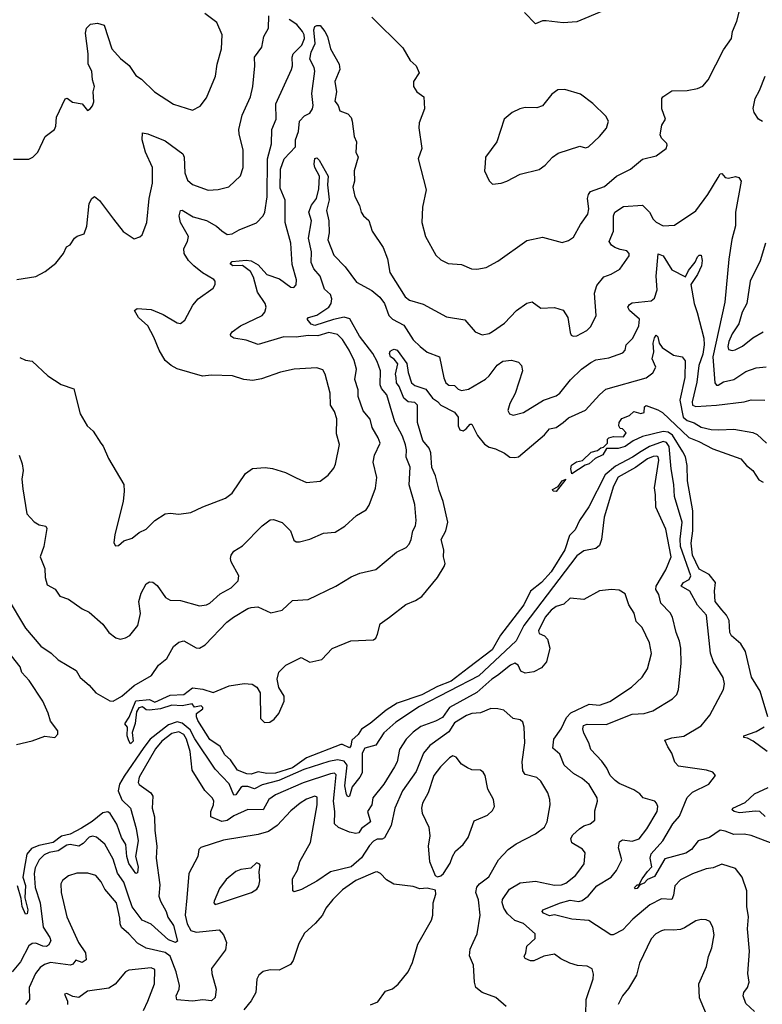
# Model space of a CAD drawing. Extents: x 1245432 to 1420865, y 606325 to 671314.
# Tile 261 of 382: x 1351112 to 1355420, y 639056 to 644773. Entities that reach past the tile are written whole.
import ezdxf

# ---------------------------------------------------------------- set-up
doc = ezdxf.new("R2010")
doc.units = 0

msp = doc.modelspace()

# ---------------------------------------------------------------- linework, layer by layer
at = {"layer": '0CON20XD'}
for points in [[(1351075, 643963.8), (1351165, 643963.3), (1351187.5, 643975), (1351216.7, 644005), (1351258.8, 644095), (1351314.1, 644135.9), (1351321.2, 644155), (1351325, 644206.7), (1351375, 644313.3), (1351387, 644317), (1351417.5, 644295), (1351473.8, 644283.8), (1351505, 644246.7), (1351520, 644255), (1351535, 644272.5), (1351542.7, 644297.3), (1351538.1, 644355), (1351545.6, 644385), (1351533.6, 644423.6), (1351530, 644475), (1351508.9, 644515), (1351509.6, 644575), (1351492.7, 644695), (1351499.4, 644725), (1351523.1, 644746.9), (1351563, 644753), (1351602, 644742), (1351645.5, 644605), (1351697.3, 644547.3), (1351746.6, 644506.6), (1351785, 644449.4), (1351817.8, 644427.8), (1351894, 644354), (1352005, 644282.5), (1352115, 644248.8), (1352159.7, 644270.3), (1352195, 644320), (1352246.9, 644445), (1352256.5, 644515), (1352283.1, 644605), (1352285.8, 644685), (1352256.4, 644756.4), (1352185, 644808.8)], [(1353155, 644788), (1353335, 644610), (1353377, 644537), (1353411.2, 644505), (1353430, 644465), (1353396.4, 644413.6), (1353396.7, 644385), (1353416.7, 644355), (1353457.5, 644325), (1353460, 644255), (1353429.2, 644175), (1353427.8, 644145), (1353444, 644025), (1353424.4, 643965), (1353470, 643785), (1353449.4, 643685), (1353445.8, 643595), (1353465.8, 643515), (1353525.6, 643405.6), (1353555, 643378.8), (1353597.7, 643357.7), (1353675, 643352), (1353733.6, 643326.4), (1353765, 643324.3), (1353817.5, 643335), (1353885, 643372), (1354055, 643491.1), (1354145, 643510), (1354259.5, 643480.5), (1354295, 643492), (1354325, 643511.2), (1354365.6, 643585), (1354408.1, 643645), (1354414.5, 643675), (1354405.6, 643735), (1354411.2, 643758.8), (1354424.2, 643775), (1354505, 643805.5), (1354575, 643865.7), (1354655, 643905.7), (1354725, 643964.2), (1354805, 643982), (1354862, 644025), (1354869.2, 644045), (1354866, 644055), (1354835.7, 644085.7), (1354827.5, 644105), (1354838.3, 644161.7), (1354858.8, 644195), (1354836.7, 644255), (1354837.5, 644315), (1354842.5, 644325), (1354895, 644360), (1354985, 644362), (1355043.6, 644373.6), (1355075, 644386.7), (1355105.7, 644424.3), (1355195, 644598.8), (1355241.4, 644665), (1355246.7, 644705), (1355271.9, 644765), (1355288.1, 644825)], [(1354497.5, 644825), (1354345, 644760), (1354265.9, 644754.1), (1354167.3, 644767.3), (1354144.3, 644765.7), (1354105, 644748.8), (1354040, 644815)], [(1351095, 643265.7), (1351205, 643281.4), (1351259.7, 643310.3), (1351321.2, 643358.8), (1351366.2, 643415), (1351383.3, 643455), (1351405, 643466.7), (1351430, 643505), (1351445, 643516.7), (1351485, 643530), (1351501.2, 643575), (1351514.4, 643705.6), (1351530, 643735), (1351545, 643746.7), (1351575, 643723.8), (1351655.7, 643615), (1351712.8, 643542.8), (1351775, 643500), (1351808.3, 643511.7), (1351822.5, 643525), (1351848.8, 643595), (1351863.1, 643735), (1351882.2, 643825), (1351882.1, 643915), (1351840.9, 644005), (1351821.8, 644075), (1351824.4, 644115.6), (1351855, 644110), (1351955, 644069.6), (1352058, 643995), (1352066.9, 643975), (1352070.5, 643885), (1352085, 643842), (1352115, 643815.6), (1352205, 643784.2), (1352263.2, 643786.8), (1352325, 643802.9), (1352392.8, 643867.2), (1352408.5, 643915), (1352408.9, 644015), (1352385, 644110), (1352383.3, 644135), (1352402, 644218), (1352450.6, 644325), (1352464.4, 644385), (1352475.8, 644505), (1352474.3, 644555.7), (1352516.3, 644613.7), (1352528.1, 644675), (1352555.6, 644725), (1352557.3, 644795)], [(1351111.7, 642811.7), (1351145, 642796), (1351185, 642791.2), (1351275.9, 642705.9), (1351352.5, 642655), (1351425, 642630), (1351462.5, 642485), (1351502.5, 642415), (1351537.5, 642385), (1351582.5, 642315), (1351596.7, 642296.7), (1351627.5, 642225), (1351716, 642075), (1351718.8, 642035), (1351711.2, 641975), (1351664, 641785), (1351657.5, 641735), (1351668.3, 641718.3), (1351685, 641720), (1351715, 641747.5), (1351765, 641763.3), (1351805, 641796.2), (1351845.7, 641814.3), (1351896.7, 641865), (1351955, 641904), (1351985, 641907.5), (1352035, 641902), (1352105, 641912), (1352175, 641945.7), (1352305, 641995.7), (1352345.4, 642024.6), (1352421.9, 642138.1), (1352462.6, 642167.4), (1352535, 642172.9), (1352577.9, 642167.9), (1352654.4, 642144.4), (1352715, 642112.5), (1352775, 642086), (1352855, 642094.3), (1352900.9, 642129.1), (1352935, 642170), (1352945, 642192.5), (1352966.6, 642306.6), (1352949.1, 642369.1), (1352950.9, 642455), (1352939.2, 642499.2), (1352914.6, 642535), (1352913.3, 642605), (1352884.4, 642714.4), (1352871.2, 642741.2), (1352835, 642752.5), (1352705, 642744.3), (1352625, 642727.5), (1352515, 642688), (1352465, 642678), (1352412.5, 642685), (1352345.6, 642705.6), (1352225, 642708.9), (1352173.3, 642703.3), (1352026, 642746), (1351990.8, 642765), (1351955.3, 642795.3), (1351920.9, 642855), (1351890.5, 642930.5), (1351855, 642996.7), (1351801.2, 643045), (1351777.5, 643085), (1351794, 643096), (1351875, 643090.8), (1351945, 643062.5), (1352025, 643012.5), (1352045, 643010), (1352070.5, 643029.5), (1352116.2, 643115), (1352147.9, 643152.1), (1352233.3, 643215), (1352246.2, 643235), (1352246.7, 643255), (1352238.8, 643265), (1352172.9, 643302.9), (1352122.2, 643345), (1352091.8, 643375), (1352066.7, 643415), (1352063.3, 643445), (1352086, 643485), (1352091.9, 643515), (1352043.8, 643595), (1352036.9, 643635), (1352045, 643666), (1352055, 643667.1), (1352119.1, 643629.1), (1352195, 643606.7), (1352253.5, 643573.5), (1352285, 643548.1), (1352315, 643525.8), (1352345, 643530.8), (1352385, 643553.1), (1352486.2, 643593.8), (1352525, 643634.2), (1352533.3, 643655), (1352548.4, 643745), (1352550.4, 643965), (1352572.1, 644052.1), (1352575.5, 644135), (1352600.4, 644195), (1352598.8, 644285), (1352687.8, 644485), (1352694.5, 644505.5), (1352692.8, 644555), (1352698.2, 644575), (1352748.4, 644625), (1352763.8, 644665), (1352762.5, 644685), (1352752.5, 644705), (1352719.2, 644745), (1352675.3, 644775)], [(1351108.6, 642245), (1351125.7, 642195), (1351131.6, 642155), (1351124.1, 642105), (1351129.2, 642049.2), (1351153.1, 641905), (1351195, 641858), (1351225, 641840.8), (1351262.5, 641832.5), (1351268.3, 641818.3), (1351252, 641715), (1351230.8, 641655), (1351257.6, 641587.6), (1351259.2, 641535), (1351271.4, 641491.4), (1351317, 641467), (1351345, 641426.7), (1351395, 641408.6), (1351475, 641351.9), (1351515, 641332.5), (1351595, 641264), (1351628, 641215), (1351668.8, 641185), (1351695, 641177.1), (1351725.5, 641184.5), (1351751.3, 641198.7), (1351797.5, 641255), (1351812.1, 641325), (1351803.3, 641395), (1351816.8, 641443.2), (1351845, 641498), (1351865, 641509.2), (1351885, 641508), (1351908.6, 641488.6), (1351958.1, 641418.1), (1351985, 641402.1), (1352045, 641400.5), (1352155, 641369.5), (1352195, 641375.5), (1352215.6, 641385), (1352275, 641438.9), (1352338, 641475), (1352380, 641515), (1352383.8, 641545), (1352338.8, 641625), (1352334.2, 641645), (1352338, 641665), (1352355, 641687.5), (1352405, 641718), (1352518, 641835), (1352565, 641868.9), (1352585, 641871.9), (1352635, 641853.8), (1352682.5, 641805), (1352701.9, 641751.9), (1352715, 641742.5), (1352735, 641741.9), (1352795, 641757.8), (1352875, 641791.1), (1352941.7, 641798.3), (1352997.4, 641832.6), (1353066.2, 641895), (1353122.4, 641927.6), (1353140, 641955), (1353176.6, 642053.4), (1353183.8, 642115), (1353161.9, 642205), (1353170, 642245), (1353202.9, 642315), (1353192.2, 642345), (1353157.3, 642405), (1353145, 642454), (1353105, 642502), (1353075.3, 642585.3), (1353075.5, 642625), (1353056, 642685), (1353065.3, 642745), (1353052.1, 642795), (1353024, 642855), (1352985.5, 642915.5), (1352955, 642945.9), (1352905, 642956.2), (1352842.2, 642937.8), (1352785, 642940), (1352715, 642929.5), (1352645, 642932.4), (1352495, 642887.5), (1352425, 642912.1), (1352353.3, 642925), (1352337.1, 642935), (1352334.4, 642945), (1352345, 642960.6), (1352393.1, 642995), (1352519.4, 643055), (1352534.5, 643075), (1352541.9, 643105), (1352536.9, 643125), (1352492.1, 643192.1), (1352467.4, 643277.4), (1352451.6, 643311.6), (1352405, 643346.4), (1352348, 643345), (1352332.9, 643355), (1352345, 643369.2), (1352425, 643376.7), (1352455, 643372.4), (1352495, 643349.1), (1352545, 643294.6), (1352619.5, 643269.5), (1352685, 643220), (1352701.7, 643218.3), (1352715.5, 643234.5), (1352716.9, 643263.1), (1352692.8, 643352.7), (1352684.7, 643475), (1352651.6, 643595), (1352651.5, 643725), (1352623.4, 643795), (1352624.4, 643905), (1352645.4, 643965), (1352711.6, 644035), (1352711.5, 644075), (1352730, 644125), (1352735.7, 644185), (1352764.2, 644215), (1352795, 644230.5), (1352810, 644255), (1352814.7, 644275), (1352807, 644345), (1352824.8, 644475.2), (1352820.9, 644495), (1352795.1, 644545), (1352802.9, 644585), (1352826.6, 644635), (1352818.8, 644715), (1352825, 644733.1), (1352835, 644739.4), (1352855, 644738.8), (1352881.4, 644705), (1352897.7, 644675), (1352915.7, 644605), (1352965.2, 644515.2), (1352969.3, 644485), (1352941.1, 644415), (1352950, 644355), (1352940, 644300), (1352958.6, 644275), (1352970, 644245), (1353015.8, 644225.8), (1353034, 644205), (1353041.4, 644185), (1353051.5, 644095), (1353065.8, 644065), (1353062.3, 644005), (1353075.6, 643975), (1353052.7, 643895), (1353054.5, 643835.5), (1353045, 643800), (1353056.8, 643746.8), (1353084, 643695), (1353092, 643655), (1353106, 643635), (1353137, 643607), (1353157.5, 643545), (1353220.3, 643450.3), (1353245.8, 643385), (1353258.8, 643305), (1353348.6, 643165), (1353374.1, 643144.1), (1353452, 643122), (1353587.9, 643047.9), (1353695, 643031.4), (1353755, 642960), (1353795, 642942.9), (1353835, 642950.5), (1353855, 642962.5), (1353925, 643011.1), (1353995, 643085.6), (1354055, 643127.1), (1354085, 643134.3), (1354135, 643098), (1354215, 643102.5), (1354265, 643085.8), (1354292.9, 643045), (1354305, 642957.5), (1354311.9, 642941.9), (1354322.5, 642935), (1354345, 642938.1), (1354401.7, 642968.3), (1354425, 642992), (1354457.1, 643055), (1354446.9, 643185), (1354459.5, 643230.5), (1354500.3, 643279.7), (1354544.2, 643295.8), (1354593.3, 643325), (1354647.6, 643402.4), (1354648.6, 643415), (1354635, 643432), (1354595, 643438.1), (1354565, 643450.8), (1354544.6, 643464.6), (1354532.5, 643485), (1354556.7, 643545), (1354557.5, 643635), (1354565, 643656.7), (1354615, 643688.9), (1354725, 643695.6), (1354766.4, 643656.4), (1354788.1, 643615), (1354805, 643598.1), (1354845, 643575.8), (1354910.4, 643579.6), (1355035, 643663.1), (1355105, 643758.6), (1355163.6, 643856.4), (1355175, 643878.8), (1355185, 643880), (1355205, 643856.7), (1355225, 643854), (1355265, 643862), (1355285, 643857.5), (1355297.5, 643835), (1355265.6, 643655), (1355264.5, 643575.5), (1355243.4, 643496.6), (1355227, 643383), (1355202.4, 643132.4), (1355134.2, 642815), (1355145.3, 642665.3), (1355155, 642651.8), (1355165, 642652.1), (1355195, 642670.6), (1355255, 642683.4), (1355325, 642731.1), (1355385, 642752.1), (1355442.7, 642757.3)], [(1355422.1, 644182.1), (1355398.8, 644195), (1355373.8, 644235), (1355367.5, 644257.5), (1355378.6, 644315), (1355405, 644361.2), (1355437.5, 644445)], [(1353855, 643817.5), (1353905, 643824), (1353937.5, 643835), (1354015, 643876.2), (1354126.1, 643903.9), (1354161.2, 643928.8), (1354202.5, 643975), (1354235, 643997.5), (1354361.7, 644038.3), (1354395, 644030), (1354412, 644035), (1354476, 644095), (1354516.9, 644143.1), (1354527.1, 644185), (1354513.1, 644213.1), (1354436.6, 644286.6), (1354365, 644340), (1354275, 644368.9), (1354234.6, 644365.4), (1354198.5, 644341.5), (1354145, 644273.1), (1354112.1, 644262.1), (1354045, 644262.5), (1354013.3, 644255), (1353970, 644235), (1353922.5, 644195), (1353880, 644065), (1353813.8, 643975), (1353811.7, 643938.3), (1353808, 643895), (1353835, 643837.5), (1353855, 643817.5)], [(1351039.4, 641419.4), (1351145, 641240), (1351233.8, 641135), (1351294.4, 641094.4), (1351335, 641056.7), (1351440, 640995), (1351463, 640953), (1351515, 640910), (1351554, 640865), (1351635, 640819.2), (1351655, 640817.1), (1351705, 640845.5), (1351775, 640906.6), (1351875.7, 640965), (1351917.5, 641025), (1351965.6, 641065), (1352005, 641134.2), (1352035, 641160), (1352065, 641167.1), (1352135, 641125.8), (1352155, 641124.2), (1352187.3, 641142.7), (1352314, 641276), (1352351.4, 641305), (1352435, 641353.8), (1352455, 641361.2), (1352493.4, 641363.4), (1352569.5, 641329.5), (1352635, 641344.2), (1352695, 641402), (1352785, 641407.5), (1352945.5, 641484.5), (1353035, 641538), (1353085, 641558.8), (1353178.2, 641581.8), (1353298.7, 641681.3), (1353355, 641708), (1353372, 641728), (1353383.6, 641755), (1353393.6, 641806.4), (1353408.6, 641835), (1353412.2, 641865), (1353405, 641957.5), (1353372.1, 642072.1), (1353377.5, 642175), (1353353.4, 642233.4), (1353356.9, 642275), (1353350.3, 642305), (1353333.2, 642355), (1353288.7, 642438.7), (1353260.4, 642529.6), (1353241.1, 642595), (1353211.8, 642631.8), (1353202.8, 642652.8), (1353205.8, 642735), (1353185, 642788.6), (1353160, 642835), (1353084, 642935), (1353027.2, 643037.2), (1352995, 643045.9), (1352933, 643033), (1352825, 642997.9), (1352802.7, 643005), (1352780, 643035), (1352786.5, 643043.5), (1352835, 643057.8), (1352905, 643103.4), (1352918.3, 643125), (1352922.7, 643152.7), (1352915, 643178), (1352879.5, 643209.5), (1352854.8, 643284.8), (1352817.5, 643327.5), (1352803.4, 643363.4), (1352804.7, 643425), (1352787.8, 643505), (1352804.7, 643605), (1352789.4, 643655), (1352805, 643696.9), (1352834.2, 643735), (1352848.2, 643791.8), (1352850.4, 643865), (1352824, 643915), (1352820, 643935), (1352825, 643968), (1352835, 643970.8), (1352848.4, 643958.4), (1352901.2, 643865), (1352896.9, 643815), (1352907.2, 643727.2), (1352891.6, 643665), (1352904.6, 643605), (1352906.8, 643535), (1352899.6, 643495), (1352935, 643405.6), (1352999.3, 643339.3), (1353065, 643248.9), (1353155, 643200.4), (1353201.9, 643161.9), (1353227.5, 643125), (1353253.6, 643055), (1353275, 643035.4), (1353339.7, 642999.7), (1353394.6, 642915), (1353435.6, 642875), (1353475, 642842.5), (1353547.5, 642815), (1353573.1, 642693.1), (1353584.8, 642664.8), (1353601.2, 642651.2), (1353635, 642649.1), (1353655, 642628.6), (1353675, 642621.1), (1353715, 642628.9), (1353815, 642686.5), (1353836.5, 642705), (1353881.9, 642768.1), (1353915, 642790), (1353965, 642797.1), (1354006.2, 642785), (1354024, 642765), (1354028.1, 642735), (1353986.4, 642603.6), (1353955.5, 642545), (1353943.3, 642505), (1353954.4, 642484.4), (1353975, 642477.1), (1354035, 642492.2), (1354151.2, 642565), (1354225, 642588.6), (1354245.7, 642605), (1354307.3, 642682.7), (1354371.1, 642745), (1354425, 642782.5), (1354455, 642797.5), (1354530.7, 642809.3), (1354610.5, 642839.5), (1354624.4, 642855), (1354630.5, 642885), (1354669.5, 642925), (1354704.5, 642995), (1354707.7, 643035), (1354649.6, 643085), (1354640.9, 643105), (1354650.2, 643119.8), (1354665, 643128.8), (1354775, 643141.2), (1354794, 643156), (1354810.3, 643205), (1354804.3, 643285), (1354816.1, 643413.9), (1354845, 643401.9), (1354895, 643320), (1354975, 643280), (1354992.7, 643317.3), (1355030, 643365), (1355045, 643396.7), (1355055, 643406.7), (1355066.2, 643406.2), (1355071.4, 643375), (1355066.8, 643345), (1355045, 643293.5), (1355005.7, 643235), (1355025.4, 643125), (1355043.2, 643073.2), (1355080.7, 642925), (1355083.5, 642885), (1355075, 642831.2), (1355053, 642765), (1355041.2, 642668.8), (1355013.9, 642555), (1355015.5, 642535), (1355035, 642527.7), (1355155, 642534.8), (1355315, 642554.6), (1355356.3, 642566.3), (1355435, 642564.5)], [(1355439.6, 643475), (1355407.2, 643372.8), (1355349.6, 643255), (1355331.4, 643125), (1355303.9, 643075), (1355283.5, 643006.5), (1355245, 642949.1), (1355225.8, 642905), (1355220.7, 642875), (1355225, 642859.2), (1355245, 642852.7), (1355262.7, 642857.3), (1355305, 642878.2), (1355364.8, 642925.2), (1355425, 642961.5)], [(1352335.5, 640475), (1352301.8, 640505), (1352275, 640552.5), (1352215, 640594.3), (1352146.2, 640705), (1352136.7, 640725), (1352137.5, 640745), (1352175, 640772.5), (1352175, 640780), (1352165, 640790), (1352125, 640782.5), (1352111.7, 640801.7), (1352055, 640788.5), (1351995, 640792.9), (1351928.2, 640771.8), (1351865, 640764.2), (1351845, 640766.9), (1351825, 640782.9), (1351802.5, 640777.5), (1351788.5, 640755), (1351782.4, 640687.6), (1351764.7, 640635.3), (1351770.9, 640585), (1351755, 640568.6), (1351745, 640585.8), (1351736.2, 640615), (1351736.9, 640665), (1351722.5, 640685), (1351746.9, 640723.1), (1351785, 640818.4), (1351865.8, 640825.8), (1351895, 640810.6), (1351985, 640851.2), (1352063.3, 640855), (1352115, 640894.6), (1352174.4, 640885.6), (1352235, 640866.5), (1352327.5, 640905), (1352415, 640920), (1352461.2, 640915), (1352486.9, 640896.9), (1352507.5, 640865), (1352508.5, 640715), (1352532.4, 640692.4), (1352563.8, 640695), (1352588.5, 640711.5), (1352615.8, 640744.2), (1352645.8, 640815.8), (1352646.7, 640845), (1352615.5, 640895), (1352605.5, 640945), (1352615.9, 640984.1), (1352655, 641025.6), (1352745, 641069.4), (1352795, 641043.8), (1352865, 641058.8), (1352925, 641121.4), (1353033.8, 641166.2), (1353165, 641172.5), (1353177.6, 641182.4), (1353188.6, 641205), (1353203.1, 641265), (1353257.5, 641305), (1353352.2, 641377.8), (1353408.9, 641401.1), (1353445, 641424), (1353535, 641534.8), (1353575, 641597.8), (1353580.8, 641615), (1353571.5, 641655), (1353572, 641695), (1353557.6, 641755), (1353583.7, 641805), (1353595.3, 641855.3), (1353568.9, 641975), (1353545, 642040), (1353523.6, 642125), (1353502.8, 642172.8), (1353497.9, 642257.9), (1353486.6, 642285), (1353449.9, 642329.9), (1353419.1, 642435), (1353419.6, 642535), (1353405, 642551.5), (1353365, 642554.1), (1353340, 642575), (1353313, 642643), (1353298, 642665), (1353296.5, 642696.5), (1353291.4, 642715), (1353306, 642776), (1353285, 642801.4), (1353263.3, 642815), (1353257.5, 642835), (1353261.9, 642848.1), (1353275, 642857.1), (1353285, 642860.5), (1353302, 642855), (1353357.6, 642777.6), (1353365.4, 642725), (1353385.6, 642665), (1353405, 642648.9), (1353467.2, 642627.2), (1353507.1, 642575), (1353536.5, 642556.5), (1353555, 642534.7), (1353635, 642493.6), (1353656.3, 642465), (1353654.8, 642415), (1353665, 642391.5), (1353685, 642386.5), (1353702.9, 642397.1), (1353724.8, 642425.2), (1353735, 642425.5), (1353768.5, 642358.5), (1353809.3, 642309.3), (1353835, 642292), (1353872.1, 642282.1), (1353925, 642256.2), (1353955, 642233.2), (1353985, 642230.4), (1354005, 642235.4), (1354157.2, 642362.8), (1354185, 642398.5), (1354225, 642405.3), (1354264.8, 642435.2), (1354295, 642461.4), (1354395, 642506.7), (1354475, 642595.7), (1354512.7, 642627.3), (1354746.7, 642693.3), (1354785, 642723.3), (1354803.2, 642755), (1354782.2, 642805), (1354790.9, 642845), (1354787.1, 642895), (1354795, 642926.7), (1354805, 642941.2), (1354815, 642932.5), (1354822.2, 642895), (1354839.7, 642869.7), (1354905, 642825.5), (1354955, 642816.2), (1354972.4, 642792.4), (1354970, 642695), (1354942, 642565), (1354961.6, 642465), (1354985, 642446.7), (1355025, 642432.5), (1355065, 642408.2), (1355124.3, 642394.3), (1355167.6, 642392.4), (1355255, 642395.4), (1355365, 642376.7), (1355390, 642365), (1355445, 642313.8)], [(1355452.1, 640725), (1355407.6, 640875), (1355357.2, 640955), (1355322.6, 641105), (1355295, 641149.6), (1355240.8, 641195), (1355232.9, 641215), (1355228.7, 641285), (1355213.3, 641315), (1355185, 641346.6), (1355146.4, 641395), (1355142.5, 641455), (1355148.2, 641505), (1355111.9, 641551.9), (1355055, 641583.8), (1355015, 641664.4), (1355006.8, 641733.2), (1355017.7, 641805), (1355018.2, 641921.8), (1354986.7, 642095), (1354984.2, 642185), (1354974, 642235), (1354960, 642265), (1354900.2, 642360.2), (1354875, 642378), (1354845, 642382.5), (1354725, 642352.4), (1354671.5, 642328.5), (1354625, 642295.4), (1354585, 642282.9), (1354515.8, 642284.2), (1354495, 642246.9), (1354450.8, 642225), (1354415, 642194.5), (1354392.6, 642187.4), (1354315, 642136.7), (1354308.5, 642165), (1354312.4, 642187.6), (1354342.9, 642207.1), (1354376.2, 642213.8), (1354427.6, 642262.4), (1354465, 642272.2), (1354482.9, 642287.1), (1354498.6, 642291.4), (1354522.5, 642315), (1354523, 642337), (1354530, 642345), (1354557.7, 642352.3), (1354615, 642352), (1354630, 642375), (1354608.3, 642398.3), (1354595, 642400), (1354587.5, 642415), (1354590, 642435), (1354605, 642457.5), (1354650, 642475), (1354675, 642497.5), (1354715, 642487.5), (1354735, 642492.5), (1354737.5, 642525), (1354747.5, 642532.5), (1354815, 642508), (1354841.7, 642491.7), (1354995, 642346.7), (1355052.9, 642325), (1355132.5, 642282.5), (1355295, 642223.4), (1355329.2, 642185), (1355365.7, 642155.7), (1355400.8, 642100.8), (1355425, 642087.5)], [(1355492.5, 639985), (1355355, 640037.1), (1355315, 640043.6), (1355255, 640042.2), (1355205, 640062.7), (1355175, 640067.2), (1355114.9, 640025.1), (1355049.2, 640005), (1355009.5, 639955), (1354976.3, 639933.6), (1354855, 639900.8), (1354795, 639797.8), (1354755, 639780.6), (1354735, 639760), (1354710, 639750), (1354695, 639729.2), (1354685, 639726), (1354678.6, 639735), (1354695, 639749.4), (1354710, 639750), (1354707.5, 639755), (1354722.5, 639785), (1354755, 639827.7), (1354780, 639855), (1354769.3, 639905), (1354775, 639930.3), (1354842.9, 640005), (1354901.2, 640105), (1354940.6, 640149.4), (1354983.5, 640256.5), (1355015, 640287.9), (1355110, 640335), (1355149.2, 640385), (1355133.8, 640405), (1355096.7, 640416.7), (1354935, 640440), (1354912.1, 640462.1), (1354896.4, 640515), (1354871.6, 640551.6), (1354855, 640590), (1354895, 640604.5), (1354965, 640612.5), (1355066.1, 640673.9), (1355115.8, 640735), (1355195.9, 640884.1), (1355201.9, 640918.1), (1355193, 640953), (1355137.1, 641045), (1355118.9, 641095), (1355096.5, 641315), (1355043.5, 641373.5), (1355000.7, 641455), (1354949.4, 641485), (1354963.8, 641505), (1354996.6, 641523.4), (1355005.4, 641545), (1354945.9, 641715), (1354943.3, 641756.6), (1354955.2, 641855), (1354910, 642005), (1354907.1, 642075), (1354891, 642165), (1354879.6, 642295), (1354865, 642318.3), (1354845, 642324.1), (1354765.3, 642294.7), (1354716.7, 642266.7), (1354667.4, 642232.6), (1354568.3, 642181.7), (1354509.5, 642130.5), (1354414.2, 641945), (1354358.8, 641865), (1354335, 641811.9), (1354301.3, 641778.7), (1354275, 641695.6), (1354195, 641568), (1354138.4, 641505), (1354076.2, 641455), (1354036, 641375), (1353901.2, 641198.8), (1353852.6, 641115), (1353715, 641009.2), (1353615, 640932.6), (1353535, 640902.1), (1353445, 640852.4), (1353302.5, 640805), (1353237.3, 640765), (1353145, 640686.9), (1353095, 640653.4), (1353075, 640622.3), (1353039.4, 640590.6), (1353033.6, 640556.4), (1353025, 640546.5), (1352985.6, 640565.6), (1352974.6, 640564.6), (1352775, 640488.5), (1352695, 640429.8), (1352595, 640398.9), (1352545, 640396.1), (1352495, 640405.5), (1352455, 640393), (1352430.5, 640395), (1352376.2, 640415), (1352335.5, 640475)], [(1355375, 639013.8), (1355325, 639061.2), (1355310, 639105), (1355314, 639125), (1355334, 639155), (1355344, 639185), (1355337.1, 639235), (1355345.5, 639365), (1355334.5, 639495), (1355340.4, 639565), (1355330.9, 639625), (1355330.5, 639715), (1355304.4, 639794.4), (1355265, 639845.8), (1355185, 639870.8), (1355135, 639848), (1355095, 639844), (1355015, 639814.3), (1354945, 639778.6), (1354913.5, 639745), (1354905, 639690), (1354895, 639665.7), (1354835, 639668), (1354767.1, 639635), (1354669.2, 639550.8), (1354611.8, 639488.2), (1354555, 639458.9), (1354540.7, 639460.7), (1354414, 639544), (1354315, 639550.9), (1354215, 639576.5), (1354185, 639570.9), (1354150.6, 639585), (1354143.3, 639595), (1354147.5, 639605), (1354249.1, 639645), (1354305, 639660.8), (1354355, 639654), (1354375, 639659), (1354410.8, 639685), (1354460, 639745), (1354544.4, 639795), (1354575, 639834.2), (1354605.6, 639894.4), (1354585.3, 639965), (1354591.1, 639998.9), (1354609.3, 640010.7), (1354665, 640004.4), (1354705, 640017.1), (1354750, 640075), (1354810, 640175), (1354814.4, 640205), (1354806.9, 640225), (1354796, 640235), (1354730, 640255), (1354708.9, 640278.9), (1354675, 640302.2), (1354589.1, 640339.1), (1354566, 640355), (1354538, 640385), (1354518.3, 640428.3), (1354489.1, 640469.1), (1354426, 640535), (1354414.2, 640575), (1354385, 640630), (1354379.2, 640655), (1354383.9, 640675), (1354405, 640682.2), (1354515, 640681.2), (1354665, 640740.3), (1354734.7, 640745.3), (1354785, 640760), (1354900.2, 640829.8), (1354924.2, 640855), (1354933.5, 640885), (1354949.2, 641035), (1354947.5, 641125), (1354939.6, 641165), (1354921.2, 641215), (1354900, 641305), (1354885, 641328.9), (1354831.4, 641385), (1354819.2, 641435), (1354802.2, 641465), (1354805.5, 641485), (1354861.3, 641578.7), (1354892.4, 641655), (1354860.7, 641815), (1354803.6, 641943.6), (1354800.4, 642015), (1354794.6, 642055), (1354821, 642215), (1354815.3, 642235), (1354808.6, 642238.6), (1354786.9, 642236.9), (1354755, 642223.3), (1354685, 642174), (1354585, 642116.2), (1354557.4, 642065), (1354503.6, 641885), (1354487.9, 641755), (1354475, 641720), (1354455, 641703.5), (1354385, 641688.9), (1354345, 641660), (1354037.5, 641255), (1353993, 641167), (1353775, 640962.8), (1353432.3, 640785), (1353294.5, 640695), (1353225, 640632.2), (1353178.1, 640561.9), (1353115, 640542.7), (1353099.7, 640515), (1353099, 640401), (1353085.5, 640374.5), (1353041.2, 640318.8), (1353025, 640264.4), (1353015, 640261.9), (1353007.3, 640275), (1352998.8, 640325), (1353012.3, 640445), (1352995, 640468.8), (1352955.8, 640475.8), (1352905, 640466.2), (1352760.8, 640419.2), (1352615, 640356.8), (1352519.3, 640330.7), (1352475, 640307.6), (1352435, 640320.3), (1352405, 640320.4), (1352395, 640314.6), (1352365, 640272.3), (1352355, 640270.6), (1352326.2, 640336.2), (1352245, 640422), (1352127.7, 640597.7), (1352101, 640651), (1352055, 640688.1), (1352025, 640696.4), (1351975, 640679.4), (1351869.6, 640595), (1351831.5, 640548.5), (1351718.2, 640381.8), (1351691, 640335), (1351682.3, 640295), (1351705, 640244.1), (1351754.8, 640194.8), (1351786.8, 640076.8), (1351799.5, 640005), (1351783.3, 639915), (1351798.8, 639855), (1351795, 639819.2), (1351785, 639815.6), (1351745, 639874.2), (1351732.4, 639915), (1351726.7, 639985), (1351702, 640025), (1351675, 640102.7), (1351637.2, 640165), (1351623.5, 640173.5), (1351595, 640167.3), (1351532.3, 640117.7), (1351470.1, 640079.9), (1351405, 640045.2), (1351355, 640032), (1351305, 639996.4), (1351221.8, 639978.2), (1351179.3, 639960.7), (1351152.2, 639927.8), (1351144.1, 639874.1)], [(1354225, 642033.6), (1354206.2, 642035), (1354203.8, 642045), (1354236.1, 642063.9), (1354260, 642095), (1354280, 642105), (1354225, 642033.6)], [(1354397.1, 638995), (1354398.9, 639085), (1354440, 639205), (1354440.8, 639230.8), (1354432.3, 639262.3), (1354405, 639278.6), (1354348.3, 639281.7), (1354303.3, 639295), (1354251.3, 639321.3), (1354215, 639348), (1354153.7, 639336.4), (1354095, 639308.1), (1354075, 639308.1), (1354045, 639322.9), (1354039.2, 639335), (1354048.8, 639355), (1354054, 639395), (1354101.7, 639438.3), (1354103.1, 639465), (1354035.5, 639525), (1353985, 639543.5), (1353941.7, 639581.7), (1353920, 639615), (1353911.7, 639648.3), (1353913.3, 639665), (1353953.3, 639725), (1354015, 639762.2), (1354105, 639771.1), (1354215, 639748.2), (1354255, 639749.2), (1354279.9, 639760.1), (1354335.7, 639805), (1354355, 639829.2), (1354387.4, 639872.6), (1354391.9, 639935), (1354376.6, 639956.6), (1354315, 639993.3), (1354310.2, 640019.8), (1354320.5, 640039.5), (1354358.9, 640075), (1354385, 640092), (1354422, 640105), (1354449.4, 640125), (1354449.5, 640180.5), (1354464.2, 640235), (1354462.5, 640255), (1354415, 640331.9), (1354375, 640366.9), (1354325.7, 640395.7), (1354270.5, 640445), (1354245, 640509.4), (1354204.6, 640544.6), (1354210, 640595), (1354252.7, 640655), (1354285, 640721.2), (1354310.4, 640749.6), (1354415, 640798.2), (1354475, 640793.9), (1354535, 640815.4), (1354661.7, 640898.3), (1354723.3, 640955), (1354754, 641004), (1354777, 641093), (1354765.5, 641155), (1354723.6, 641243.6), (1354688.6, 641278.6), (1354676.9, 641326.9), (1354645.5, 641375), (1354625, 641440), (1354590.5, 641460.5), (1354545, 641465.7), (1354475, 641457.1), (1354385, 641407.1), (1354305, 641413.8), (1354269.7, 641380.3), (1354225, 641366.9), (1354194.6, 641345), (1354160.8, 641305), (1354121.1, 641225), (1354125, 641210), (1354156.7, 641195), (1354175, 641176.7), (1354187.3, 641125), (1354168.8, 641045), (1354139.1, 641010.9), (1354095, 640987.1), (1354045, 640979.6), (1354020.2, 640990.2), (1354003.8, 641025), (1353985, 641036.5), (1353958.8, 641025), (1353883.6, 640966.4), (1353851.6, 640945), (1353765, 640867.3), (1353605, 640779.1), (1353565, 640720.9), (1353525, 640699.7), (1353439.7, 640670.3), (1353394.1, 640635.9), (1353355, 640596.2), (1353315.9, 640535), (1353301.2, 640465), (1353286.2, 640435), (1353224.7, 640335.3), (1353161.4, 640255), (1353155.6, 640215), (1353130.5, 640175), (1353146.5, 640115), (1353095, 640077.3), (1353078.6, 640051.4), (1353062.6, 640047.4), (1353025, 640055.7), (1352962.1, 640082.1), (1352937.8, 640105), (1352941, 640175), (1352933.1, 640235), (1352938.8, 640291.2), (1352948.5, 640388.5), (1352938.9, 640398.9), (1352915, 640394.8), (1352757.2, 640342.8), (1352595, 640272.2), (1352556.4, 640245), (1352524.2, 640185.8), (1352435, 640187.5), (1352355, 640151.1), (1352315, 640123.5), (1352285, 640118.7), (1352221.2, 640145), (1352221.4, 640175), (1352237.1, 640215), (1352237.2, 640237.2), (1352228.2, 640255), (1352185, 640298.1), (1352111.5, 640415), (1352101, 640525), (1352080.4, 640595), (1352065, 640623.8), (1352035, 640637.6), (1351995, 640629), (1351937, 640585), (1351900.3, 640539.7), (1351805.6, 640375), (1351799.2, 640345), (1351805, 640332), (1351873.3, 640285), (1351884.6, 640265), (1351881.2, 640195), (1351893.3, 640145), (1351895.3, 640065.3), (1351907.5, 639975), (1351902.9, 639905), (1351925, 639750), (1351919.3, 639685), (1351928.3, 639655), (1351962.4, 639595), (1351971.9, 639561.9), (1352003.9, 639515), (1352026.9, 639423.1), (1352015, 639414.6), (1351975, 639431.2), (1351875, 639522.1), (1351821.5, 639545), (1351765, 639622.3), (1351740.3, 639690.3), (1351715, 639765.5), (1351678.5, 639818.5), (1351655, 639899.5), (1351605, 639987.1), (1351557.3, 640027.3), (1351535, 640032.3), (1351515, 640026.8), (1351480.4, 639989.6), (1351455, 639975.2), (1351405, 639984), (1351385, 639980.5), (1351335, 639948.2), (1351282.3, 639937.7), (1351254.1, 639925), (1351224.2, 639895), (1351201.4, 639848.6), (1351195.5, 639815), (1351200.6, 639735), (1351231.1, 639645), (1351247, 639505), (1351286.8, 639445), (1351293.3, 639425), (1351279.5, 639400.5), (1351267.6, 639392.4), (1351245, 639394.4), (1351205, 639411.9), (1351185, 639410), (1351165, 639396.9), (1351116.8, 639303.2), (1351068.8, 639245)], [(1351092.5, 640565), (1351185, 640586.7), (1351257.6, 640612.4), (1351315, 640606), (1351332.5, 640625), (1351333.5, 640645), (1351289.9, 640699.9), (1351276.6, 640746.6), (1351245, 640817.2), (1351166, 640936), (1351123.3, 640983.3), (1351115.2, 641015), (1351065, 641079.8)], [(1353934.1, 639044.1), (1353875, 639096.2), (1353795, 639125.7), (1353759.2, 639155), (1353750.8, 639185), (1353744.3, 639284.3), (1353721.2, 639338.8), (1353726.1, 639376.1), (1353741.9, 639415), (1353765.5, 639465), (1353783.9, 639575), (1353772.9, 639662.9), (1353758.8, 639705), (1353764.1, 639735.9), (1353779.4, 639755), (1353833.1, 639796.9), (1353890.6, 639895), (1353945.5, 639954.5), (1353992.6, 639987.4), (1354105, 640045.4), (1354156.4, 640085), (1354171.8, 640115), (1354189.4, 640215), (1354188.1, 640245), (1354175.6, 640285), (1354135, 640351.9), (1354112.7, 640372.7), (1354045, 640391.1), (1354031.2, 640411.2), (1354027.2, 640465), (1354041.9, 640575), (1354039.2, 640665), (1354030.8, 640695), (1354015, 640707.8), (1353975.6, 640715.6), (1353921.2, 640765), (1353885, 640772.9), (1353845, 640773.5), (1353785, 640748.1), (1353735.6, 640745.6), (1353705, 640733.2), (1353635, 640690.9), (1353601.6, 640638.4), (1353490.4, 640559.6), (1353454.7, 640515.2), (1353411.5, 640408.5), (1353332.5, 640295), (1353289.2, 640195), (1353266.1, 640095), (1353227.5, 640022.5), (1353215, 640015.2), (1353185, 640014.8), (1353165, 640004), (1353141.5, 639978.5), (1353095, 639907.5), (1353035.2, 639854.8), (1352915, 639825.9), (1352835, 639771.1), (1352747.6, 639722.4), (1352705, 639708.8), (1352696.7, 639715), (1352694.3, 639784.3), (1352723.9, 639836.1), (1352736.7, 639885), (1352798.2, 639995), (1352837.7, 640215), (1352838.6, 640258.6), (1352825, 640264.5), (1352775, 640247.4), (1352738.2, 640225), (1352685, 640180.4), (1352605, 640093.9), (1352555, 640059.7), (1352495, 640041.5), (1352295, 640010.3), (1352162.3, 639967.7), (1352151.9, 639955), (1352144.4, 639915), (1352093.8, 639815), (1352082.3, 639675), (1352072, 639575), (1352084.3, 639524.3), (1352105, 639485.5), (1352135, 639475.8), (1352268.8, 639488.8), (1352295, 639458.9), (1352311.7, 639415), (1352305, 639372.5), (1352224.3, 639265), (1352226.4, 639235), (1352252.1, 639145), (1352245, 639096.7), (1352225, 639075.7), (1352175, 639081.5), (1352115, 639073.8), (1352022.7, 639082.7), (1352018.9, 639105), (1352037.1, 639145), (1352038.9, 639165), (1352019.3, 639245), (1351985.4, 639335.4), (1351955, 639357.2), (1351845, 639382.5), (1351795, 639411.2), (1351745, 639466.2), (1351702, 639502), (1351694.2, 639524.3), (1351693.6, 639556.4), (1351674.2, 639645.8), (1351605.5, 639725), (1351585, 639767.5), (1351553.9, 639803.9), (1351507.9, 639817.9), (1351442.9, 639817.1), (1351395, 639803.3), (1351360, 639775), (1351350, 639755), (1351351.9, 639705), (1351385.6, 639565), (1351453.1, 639415), (1351494.2, 639355), (1351497.1, 639315), (1351475, 639300), (1351437.7, 639312.3), (1351420.7, 639289.3), (1351406.6, 639283.4), (1351290.4, 639299.6), (1351255, 639287.9), (1351230.6, 639269.4), (1351203.1, 639235), (1351166.8, 639153.2), (1351168, 639085), (1351144.5, 639055.5)], [(1355448.8, 640525), (1355367.8, 640585), (1355335, 640602.2), (1355313.3, 640605), (1355313.8, 640615), (1355385, 640639.6), (1355431.7, 640668.3)], [(1353535, 639797.5), (1353555, 639803.3), (1353570, 639815), (1353608.8, 639875), (1353622, 639915), (1353641.2, 639945), (1353684, 639985), (1353712.9, 640025), (1353747.7, 640122.3), (1353825, 640154.3), (1353855, 640181.2), (1353865.7, 640205), (1353860.8, 640245), (1353827.5, 640305), (1353811.5, 640385), (1353801.4, 640405), (1353785, 640415.5), (1353735, 640418.6), (1353709.7, 640429.7), (1353675, 640451.2), (1353645, 640491.4), (1353625, 640498.9), (1353605, 640488.2), (1353552.7, 640435), (1353515.2, 640384.8), (1353481.8, 640285), (1353448.2, 640225), (1353442.1, 640195), (1353446.8, 640166.8), (1353486, 640085), (1353490.8, 640035), (1353482.5, 639975), (1353490, 639885), (1353522.5, 639805), (1353535, 639797.5)], [(1355437.5, 640147.5), (1355405.8, 640175), (1355381.4, 640178.6), (1355287.4, 640167.4), (1355256.2, 640175), (1355246, 640185), (1355250, 640195), (1355320.9, 640229.1), (1355375, 640278), (1355454.3, 640315.7)], [(1351144.1, 639874.1), (1351130.7, 639795), (1351145, 639746.2), (1351142.1, 639675), (1351158.9, 639605), (1351155, 639581.2), (1351145, 639580.8), (1351125.3, 639625), (1351120, 639670), (1351098.4, 639745)], [(1352245, 639636.2), (1352265, 639642.2), (1352457.5, 639705), (1352486.7, 639725), (1352500, 639745), (1352505.8, 639774.2), (1352500.8, 639825), (1352506.9, 639865), (1352502.1, 639872.1), (1352485, 639877.5), (1352453.6, 639846.4), (1352395, 639839.6), (1352365, 639828.2), (1352308.8, 639781.2), (1352270.9, 639729.1), (1352239.4, 639655), (1352238, 639645), (1352245, 639636.2)], [(1353146.8, 639053.2), (1353188.9, 639071.1), (1353235, 639132.5), (1353275, 639146), (1353307.5, 639172.5), (1353365.8, 639245), (1353390.9, 639299.1), (1353421.9, 639405), (1353502, 639545), (1353509.2, 639575), (1353510.8, 639645), (1353526.1, 639696.1), (1353525, 639720), (1353475, 639730), (1353433.6, 639726.4), (1353395, 639740.8), (1353283.4, 639753.4), (1353239.3, 639779.3), (1353205, 639815.8), (1353185, 639826), (1353175, 639823.8), (1353061.5, 639775), (1352985, 639721.5), (1352928.2, 639665), (1352888.8, 639615), (1352868.9, 639575), (1352825.6, 639525), (1352765, 639468.6), (1352730.5, 639409.5), (1352698.3, 639311.7), (1352682, 639288), (1352616.7, 639255), (1352565, 639255.7), (1352523.6, 639246.4), (1352498.8, 639225), (1352488, 639202), (1352481.9, 639125), (1352455, 639077.5), (1352412.1, 639025)], [(1355105.6, 638975), (1355055.7, 639095), (1355051.9, 639175), (1355095.9, 639275.9), (1355108.6, 639335), (1355128.1, 639385), (1355140.3, 639460.3), (1355132.9, 639505), (1355116.4, 639536.4), (1355095, 639546.2), (1355065, 639548), (1355035, 639541.4), (1354969.7, 639500.3), (1354945, 639491.1), (1354905, 639486.2), (1354855, 639489.1), (1354835, 639482.7), (1354802.5, 639465), (1354775, 639435.8), (1354707.8, 639295), (1354690.5, 639225), (1354645, 639148), (1354609.2, 639105), (1354584, 639055)], [(1351829.7, 639020.3), (1351856.1, 639075), (1351894.6, 639175), (1351895, 639258), (1351875, 639268.2), (1351745, 639254.4), (1351725, 639244.3), (1351665, 639173.5), (1351629.2, 639150.9), (1351505, 639132.7), (1351455, 639095.6), (1351420.9, 639100.9), (1351385, 639120), (1351372.5, 639115), (1351388.8, 639075), (1351390, 639055)]]:
    msp.add_lwpolyline(points, dxfattribs=at)

doc.saveas('drawing.dxf')
